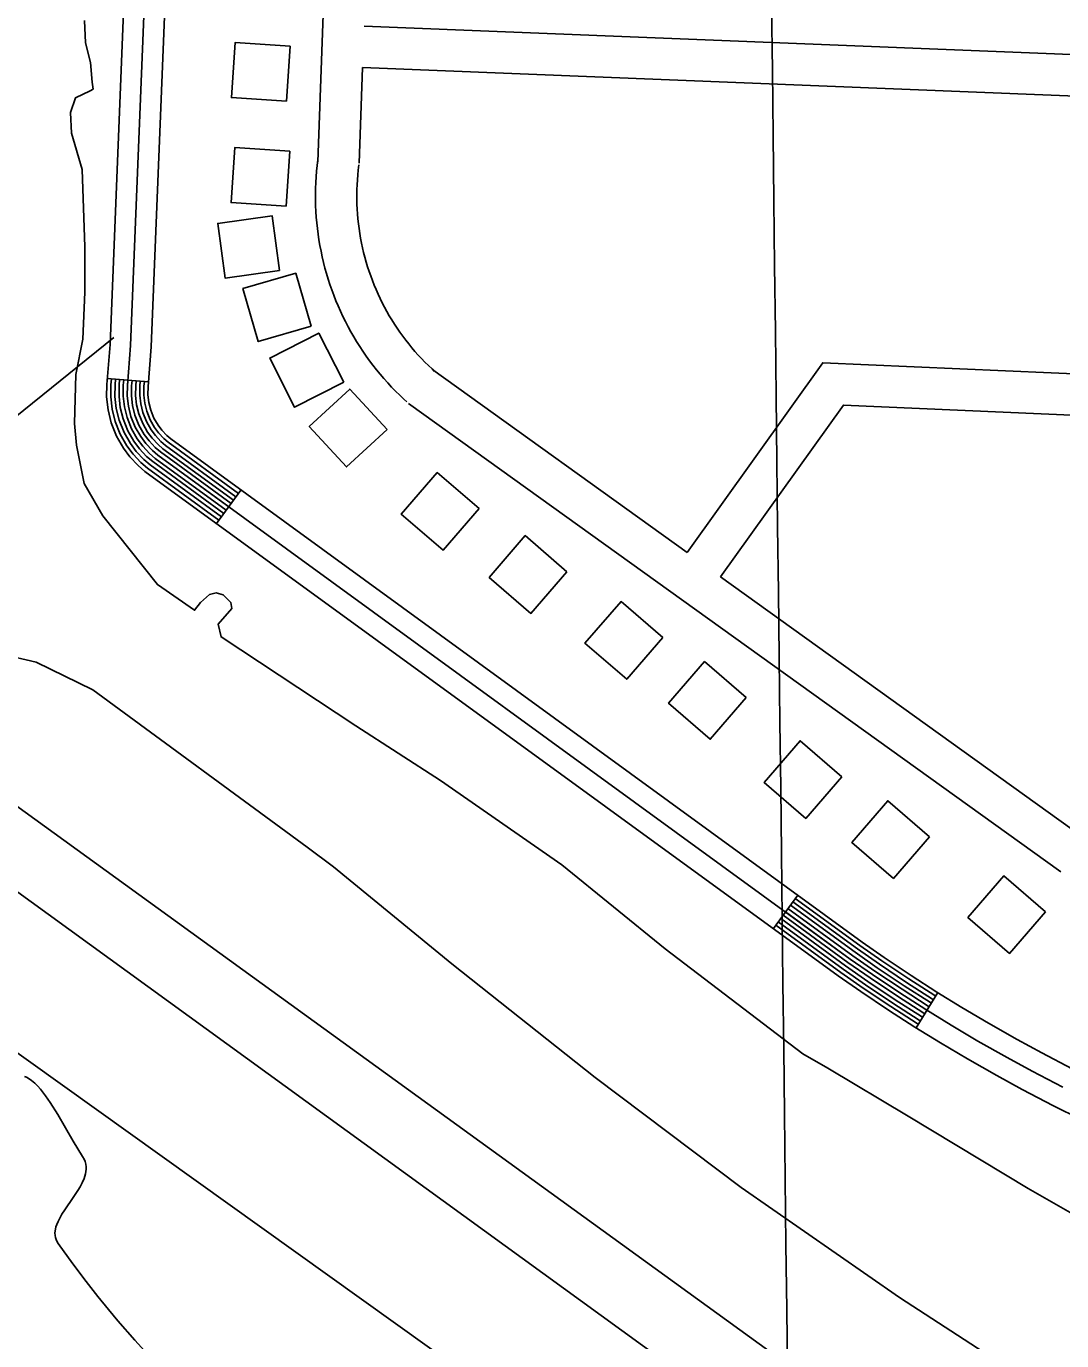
# Model space of a CAD drawing. Extents: x 3683402 to 3721514, y 487807 to 513565.
# Drawn here: x 3702752 to 3703504, y 510283 to 511237 of the extents above; entities that cross this region are included whole.
import ezdxf

# ---------------------------------------------------------------- set-up
doc = ezdxf.new("R2010")
doc.units = 0
for name, color, linetype in [('V-BLDG-OTLN', 7, 'Continuous'), ('V-GRID-MAJR', 7, 'Continuous'), ('V-LEVE-TOET', 7, 'Continuous'), ('V-ROAD-CNTR', 7, 'Continuous'), ('V-SITE-VEGE', 7, 'Continuous'), ('V-TOPO-BNDY', 7, 'Continuous'), ('V-TOPO-SHOR', 7, 'Continuous'), ('V-UTIL-LINE', 7, 'Continuous')]:
    doc.layers.add(name, color=color, linetype=linetype)

msp = doc.modelspace()

# ---------------------------------------------------------------- linework, layer by layer
at = {"layer": 'V-BLDG-OTLN'}
for points in [[(3702940.97, 511182.99), (3702943.67, 511222.9), (3702903.76, 511225.59), (3702901.06, 511185.68)], [(3702940.73, 511106.79), (3702943.43, 511146.7), (3702903.52, 511149.4), (3702900.82, 511109.49)], [(3702936.12, 511060.1), (3702930.75, 511099.74), (3702891.12, 511094.37), (3702896.48, 511054.73)], [(3702959, 511019.82), (3702947.79, 511058.22), (3702909.4, 511047.01), (3702920.6, 511008.61)], [(3702982.66, 510979.05), (3702964.53, 511014.71), (3702928.87, 510996.58), (3702947, 510960.92)], [(3703014.09, 510944.68), (3702986.98, 510974.09), (3702957.57, 510946.98), (3702984.68, 510917.57)], [(3703080.88, 510887.36), (3703050.6, 510913.51), (3703024.46, 510883.23), (3703054.73, 510857.09)], [(3703144.72, 510841.57), (3703114.45, 510867.72), (3703088.3, 510837.45), (3703118.57, 510811.3)], [(3703214.25, 510793.74), (3703183.98, 510819.89), (3703157.83, 510789.62), (3703188.1, 510763.47)], [(3703274.89, 510750.22), (3703244.62, 510776.37), (3703218.47, 510746.09), (3703248.74, 510719.95)], [(3703344.33, 510692.71), (3703314.06, 510718.86), (3703287.91, 510688.59), (3703318.18, 510662.44)], [(3703407.95, 510649.16), (3703377.67, 510675.31), (3703351.53, 510645.03), (3703381.8, 510618.89)], [(3703492.31, 510594.73), (3703462.04, 510620.88), (3703435.89, 510590.61), (3703466.16, 510564.46)]]:
    msp.add_lwpolyline(points, close=True, dxfattribs=at)
at = {"layer": 'V-GRID-MAJR'}
msp.add_spline([(3703501, 493406.27), (3703430.52, 499463.31), (3703360, 505523.83), (3703289.48, 511584.35), (3703289.44, 511587.8)], degree=3, dxfattribs=at)
at = {"layer": 'V-LEVE-TOET'}
for points in [[(3703957.78, 509729.91), (3702683.14, 510654.49), (3702663.23, 510664.52), (3702627.65, 510671.75), (3702562.12, 510666.96), (3700887.3, 510422.11), (3700761.23, 510410.39), (3700735.61, 510413.32), (3700719.97, 510422.62), (3699648.77, 511545.44)], [(3699736.96, 511546.47), (3700239.01, 511021.51), (3700730.89, 510501.63), (3700752.2, 510485.19), (3700775.68, 510477.28), (3702629.21, 510715.89), (3702662.68, 510717.92), (3702689.71, 510707.16), (3702727.37, 510684.26), (3703765.42, 509932.72), (3703987.09, 509768.27)]]:
    msp.add_lwpolyline(points, dxfattribs=at)
at = {"layer": 'V-ROAD-CNTR'}
for p, q in [((3702810.96, 510981.86), (3702840.86, 510979.45)), ((3702890.27, 510876.58), (3702907.92, 510900.84)), ((3703294.62, 510582.47), (3703312.27, 510606.73)), ((3703398.19, 510510.53), (3703413.96, 510536.06))]:
    msp.add_line(p, q, dxfattribs=at)
for points in [[(3703517.56, 510444.27), (3703498.07, 510453.95), (3703475.38, 510465.75), (3703456.98, 510475.76), (3703435.67, 510487.87), (3703415.98, 510499.54), (3703397.41, 510511.02), (3703378.15, 510523.39), (3703358.2, 510536.75), (3703341.77, 510548.17), (3702838.32, 510914.37), (3702833.29, 510918.71), (3702827.44, 510924.95), (3702822.68, 510931.33), (3702817.71, 510940), (3702813.84, 510949.7), (3702811.53, 510959.03), (3702810.46, 510968.4), (3702810.6, 510977.45), (3702812.94, 511006.53), (3702836.36, 511585.84)], [(3702851.39, 511586.01), (3702827.92, 511005.62), (3702825.59, 510976.73), (3702825.48, 510969.14), (3702826.33, 510961.69), (3702828.15, 510954.31), (3702831.26, 510946.53), (3702835.24, 510939.57), (3702838.95, 510934.6), (3702843.7, 510929.55), (3702847.65, 510926.13), (3703350.46, 510560.4), (3703366.65, 510549.14), (3703386.38, 510535.93), (3703405.4, 510523.71), (3703423.75, 510512.38), (3703443.2, 510500.84), (3703464.27, 510488.87), (3703482.43, 510478.99), (3703504.86, 510467.32)], [(3703511.66, 510480.69), (3703489.47, 510492.23), (3703471.56, 510501.98), (3703450.73, 510513.81), (3703431.52, 510525.21), (3703413.4, 510536.4), (3703394.61, 510548.48), (3703375.11, 510561.53), (3703359.16, 510572.62), (3702856.98, 510937.89), (3702854.1, 510940.39), (3702850.47, 510944.25), (3702847.81, 510947.82), (3702844.8, 510953.07), (3702842.47, 510958.91), (3702841.12, 510964.36), (3702840.49, 510969.88), (3702840.58, 510976.01), (3702842.9, 511004.72), (3702866.4, 511586.19)], [(3703448.99, 511449.38), (3702975.79, 511466.73), (3702963.77, 511139.12)], [(3702997.4, 511237.43), (3703667.7, 511210.69), (3703694.52, 511206.85), (3703725.39, 511202.32), (3703749.13, 511198.47), (3703766.05, 511193.73), (3703796.25, 511182.91), (3703900.16, 511136.94)], [(3702996.3, 511207.45), (3702993.75, 511138.02)], [(3702996.3, 511207.45), (3703664.97, 511180.78), (3703690.21, 511177.16), (3703720.81, 511172.67), (3703742.66, 511169.12), (3703756.93, 511165.13), (3703785.11, 511155.03), (3703886.56, 511110.16)], [(3702963.87, 511140.39), (3702963.39, 511136.4), (3702962.97, 511132.25), (3702962.63, 511128.1), (3702962.39, 511123.93), (3702962.22, 511119.77), (3702962.15, 511115.6), (3702962.16, 511111.42), (3702962.26, 511107.26), (3702962.44, 511103.09), (3702962.71, 511098.93), (3702963.07, 511094.77), (3702963.51, 511090.63), (3702964.04, 511086.49), (3702964.66, 511082.37), (3702965.36, 511078.25), (3702966.14, 511074.16), (3702967.01, 511070.08), (3702967.97, 511066.02), (3702969, 511061.98), (3702970.12, 511057.96), (3702971.33, 511053.97), (3702972.62, 511050), (3702973.98, 511046.06), (3702975.43, 511042.15), (3702976.96, 511038.27), (3702978.58, 511034.43), (3702980.27, 511030.61), (3702982.03, 511026.84), (3702983.88, 511023.1), (3702985.81, 511019.4), (3702987.81, 511015.74), (3702989.88, 511012.12), (3702992.03, 511008.55), (3702994.26, 511005.02), (3702996.55, 511001.54), (3702998.92, 510998.11), (3703001.36, 510994.72), (3703003.87, 510991.39), (3703006.44, 510988.11), (3703009.09, 510984.89), (3703011.8, 510981.72), (3703014.57, 510978.61), (3703017.41, 510975.55), (3703020.32, 510972.56), (3703023.28, 510969.62), (3703026.29, 510966.77), (3703028.36, 510964.86)], [(3702993.65, 511136.75), (3702993.2, 511133.07), (3702992.84, 511129.54), (3702992.56, 511126), (3702992.35, 511122.46), (3702992.21, 511118.92), (3702992.15, 511115.37), (3702992.16, 511111.82), (3702992.24, 511108.27), (3702992.4, 511104.73), (3702992.63, 511101.19), (3702992.93, 511097.65), (3702993.31, 511094.12), (3702993.76, 511090.6), (3702994.28, 511087.09), (3702994.88, 511083.59), (3702995.55, 511080.11), (3702996.29, 511076.64), (3702997.1, 511073.18), (3702997.98, 511069.75), (3702998.93, 511066.33), (3702999.96, 511062.93), (3703001.05, 511059.56), (3703002.22, 511056.2), (3703003.45, 511052.87), (3703004.76, 511049.57), (3703006.13, 511046.3), (3703007.56, 511043.06), (3703009.07, 511039.84), (3703010.64, 511036.66), (3703012.28, 511033.51), (3703013.98, 511030.4), (3703015.75, 511027.32), (3703017.58, 511024.28), (3703019.47, 511021.28), (3703021.42, 511018.32), (3703023.44, 511015.4), (3703025.51, 511012.52), (3703027.65, 511009.68), (3703029.84, 511006.89), (3703032.09, 511004.15), (3703034.39, 511001.45), (3703036.76, 510998.8), (3703039.17, 510996.2), (3703041.64, 510993.66), (3703044.16, 510991.16), (3703046.76, 510988.7), (3703048.64, 510986.97)], [(3703231.93, 510855.45), (3703330.51, 510993.21), (3703662.15, 510978.68), (3703674.42, 510977.54), (3703687.48, 510976.33), (3703696.75, 510973.98), (3703708.47, 510971.06), (3703723.74, 510966.46), (3703794.95, 510929.85)], [(3702892.04, 510879.01), (3702840.18, 510916.72), (3702835.37, 510920.88), (3702829.74, 510926.88), (3702825.19, 510932.97), (3702820.42, 510941.31), (3702816.7, 510950.62), (3702814.49, 510959.56), (3702813.46, 510968.55), (3702813.6, 510977.3), (3702813.95, 510981.62)], [(3702893.8, 510881.43), (3702842.05, 510919.07), (3702837.45, 510923.05), (3702832.04, 510928.81), (3702827.7, 510934.62), (3702823.13, 510942.61), (3702819.57, 510951.55), (3702817.45, 510960.09), (3702816.47, 510968.69), (3702816.6, 510977.16), (3702816.94, 510981.38)], [(3702895.57, 510883.86), (3702843.92, 510921.43), (3702839.54, 510925.22), (3702834.35, 510930.74), (3702830.22, 510936.27), (3702825.84, 510943.92), (3702822.43, 510952.47), (3702820.41, 510960.63), (3702819.47, 510968.84), (3702819.6, 510977.02), (3702819.93, 510981.13)], [(3702897.33, 510886.28), (3702845.78, 510923.78), (3702841.62, 510927.38), (3702836.65, 510932.67), (3702832.73, 510937.92), (3702828.55, 510945.23), (3702825.29, 510953.39), (3702823.37, 510961.16), (3702822.47, 510968.99), (3702822.59, 510976.87), (3702822.92, 510980.89)], [(3702899.1, 510888.71), (3702847.65, 510926.13), (3702843.7, 510929.55), (3702838.95, 510934.6), (3702835.24, 510939.57), (3702831.26, 510946.53), (3702828.15, 510954.31), (3702826.33, 510961.69), (3702825.48, 510969.14), (3702825.59, 510976.73), (3702825.91, 510980.65)], [(3702900.86, 510891.14), (3702849.52, 510928.48), (3702845.78, 510931.72), (3702841.26, 510936.53), (3702837.75, 510941.22), (3702833.96, 510947.84), (3702831.02, 510955.23), (3702829.28, 510962.22), (3702828.48, 510969.29), (3702828.59, 510976.58), (3702828.9, 510980.41)], [(3702902.63, 510893.56), (3702851.38, 510930.83), (3702847.86, 510933.89), (3702843.56, 510938.46), (3702840.27, 510942.87), (3702836.67, 510949.15), (3702833.88, 510956.15), (3702832.24, 510962.76), (3702831.48, 510969.43), (3702831.59, 510976.44), (3702831.89, 510980.17)], [(3703047.25, 510988.1), (3703231.93, 510855.45)], [(3702904.39, 510895.99), (3702853.25, 510933.19), (3702849.94, 510936.05), (3702845.86, 510940.39), (3702842.78, 510944.52), (3702839.38, 510950.46), (3702836.74, 510957.07), (3702835.2, 510963.29), (3702834.48, 510969.58), (3702834.59, 510976.3), (3702834.88, 510979.93)], [(3702906.16, 510898.41), (3702855.12, 510935.54), (3702852.02, 510938.22), (3702848.16, 510942.32), (3702845.29, 510946.17), (3702842.09, 510951.76), (3702839.6, 510957.99), (3702838.16, 510963.82), (3702837.49, 510969.73), (3702837.59, 510976.15), (3702837.87, 510979.69)], [(3703029.75, 510963.73), (3703503.27, 510623.6)], [(3703256.29, 510837.94), (3703345.44, 510962.53), (3703660.1, 510948.74), (3703671.64, 510947.67), (3703682.38, 510946.67), (3703689.45, 510944.89), (3703700.51, 510942.13), (3703712.46, 510938.53), (3703781.36, 510903.1)], [(3703256.29, 510837.94), (3703520.77, 510647.97)], [(3703409.23, 510528.4), (3703408.6, 510528.78), (3703389.67, 510540.95), (3703370.04, 510554.1), (3703353.94, 510565.29), (3703306.97, 510599.45)], [(3703410.8, 510530.95), (3703410.2, 510531.32), (3703391.32, 510543.46), (3703371.73, 510556.58), (3703355.68, 510567.73), (3703308.74, 510601.88)], [(3703412.38, 510533.5), (3703411.8, 510533.86), (3703392.96, 510545.97), (3703373.42, 510559.05), (3703357.42, 510570.18), (3703310.5, 510604.3)], [(3703402.92, 510518.19), (3703402.2, 510518.63), (3703383.09, 510530.92), (3703363.27, 510544.18), (3703346.98, 510555.51), (3703299.92, 510589.75)], [(3703404.5, 510520.74), (3703403.8, 510521.17), (3703384.73, 510533.43), (3703364.96, 510546.66), (3703348.72, 510557.95), (3703301.68, 510592.17)], [(3703406.07, 510523.29), (3703405.4, 510523.71), (3703386.38, 510535.93), (3703366.65, 510549.14), (3703350.46, 510560.4), (3703303.44, 510594.6)], [(3703407.65, 510525.85), (3703407, 510526.25), (3703388.03, 510538.44), (3703368.34, 510551.62), (3703352.2, 510562.84), (3703305.21, 510597.02)], [(3703399.77, 510513.09), (3703399.01, 510513.56), (3703379.8, 510525.9), (3703359.89, 510539.23), (3703343.51, 510550.62), (3703296.39, 510584.89)], [(3703401.34, 510515.64), (3703400.6, 510516.09), (3703381.44, 510528.41), (3703361.58, 510541.71), (3703345.25, 510553.06), (3703298.15, 510587.32)]]:
    msp.add_lwpolyline(points, dxfattribs=at)
at = {"layer": 'V-SITE-VEGE'}
msp.add_lwpolyline([(3702750.93, 510475.27), (3702752.25, 510474.71), (3702753.52, 510474.02), (3702755.98, 510472.34), (3702758.3, 510470.35), (3702760.47, 510468.16), (3702762.5, 510465.85), (3702766.19, 510461.08), (3702769.55, 510456.23), (3702775.05, 510447.46), (3702786.27, 510428.25), (3702789.63, 510422.6), (3702792.99, 510417.2), (3702794.07, 510415.25), (3702794.81, 510413.35), (3702795.28, 510411.48), (3702795.5, 510409.66), (3702795.51, 510407.88), (3702795.35, 510406.15), (3702795.03, 510404.46), (3702794.06, 510401.18), (3702792.75, 510398.08), (3702791.23, 510395.16), (3702789.62, 510392.42), (3702786.26, 510387.3), (3702780.14, 510378.42), (3702778.05, 510375.15), (3702776.42, 510372.32), (3702775.2, 510369.89), (3702774.31, 510367.78), (3702773.7, 510365.96), (3702773.31, 510364.38), (3702772.98, 510361.68), (3702773.07, 510359.69), (3702773.33, 510358.22), (3702774.09, 510356.07), (3702775.3, 510353.97), (3702785.95, 510339.17), (3702795.55, 510326.45), (3702804.15, 510315.49), (3702811.84, 510306.04), (3702818.7, 510297.87), (3702830.98, 510283.81), (3702840.41, 510273.47)], dxfattribs=at)
at = {"layer": 'V-TOPO-BNDY'}
msp.add_line((3703283.14, 510108.07), (3702638.32, 510568.92), dxfattribs=at)
at = {"layer": 'V-TOPO-SHOR'}
for points in [[(3702956.1, 510641.52), (3702800.5, 510755.92), (3702759.27, 510775.98), (3702734.36, 510781.76), (3702697.34, 510784.01), (3702560.61, 510779.44), (3702257.84, 510734.07), (3701482.76, 510619.65), (3701048.21, 510555.46), (3700881.5, 510528.2), (3700823.09, 510521.96), (3700790.35, 510528.47), (3700771.15, 510535.65), (3700734.22, 510567.1), (3700147.19, 511176.99), (3699801.58, 511547.22)], [(3702794.51, 511241.75), (3702795.17, 511225.37), (3702798.69, 511211.12), (3702800.07, 511196.87), (3702800.77, 511191.89), (3702798.63, 511190.47), (3702787.93, 511185.52), (3702784.34, 511174.85), (3702785, 511159.89), (3702792.76, 511133.52), (3702794.72, 511077.26), (3702794.62, 511044.51), (3702793.1, 511010.33), (3702788.03, 510984.71), (3702787.21, 510949.11), (3702788.59, 510933.44), (3702794.2, 510905.65), (3702807.66, 510882.11), (3702847.38, 510832.15), (3702874.39, 510813.55), (3702878.67, 510819.24), (3702885.1, 510824.91), (3702890.09, 510826.32), (3702895.07, 510824.88), (3702900.75, 510819.17), (3702901.45, 510814.9), (3702891.44, 510803.53), (3702893.55, 510794.27), (3702991.36, 510729.62)], [(3702991.36, 510729.62), (3703052.91, 510689.98), (3703141.11, 510628.88), (3703216.11, 510567.71), (3703316.12, 510491.64), (3703334.18, 510481.2), (3703392.53, 510446.45), (3703479.58, 510393.87), (3703513.41, 510374.47), (3703537.6, 510363.84), (3703546.99, 510362.62), (3703556.91, 510363.26), (3703562.99, 510361.66), (3703569.48, 510358.17), (3703572.56, 510351.01), (3703578.45, 510342.82), (3703589.48, 510333.53), (3703618.64, 510315.68), (3703678.83, 510295.02), (3703765.88, 510274.02)], [(3703480.08, 510253.85), (3703386.22, 510314.65), (3703271.24, 510394.47), (3703165.23, 510474.49), (3703061.17, 510556.81), (3702975.13, 510627.27), (3702956.1, 510641.52)]]:
    msp.add_lwpolyline(points, dxfattribs=at)
at = {"layer": 'V-UTIL-LINE'}
msp.add_lwpolyline([(3702815.67, 511011.45), (3702665.77, 510890.86), (3702630.07, 510857.5), (3702524.32, 510739.61)], dxfattribs=at)

doc.saveas('drawing.dxf')
